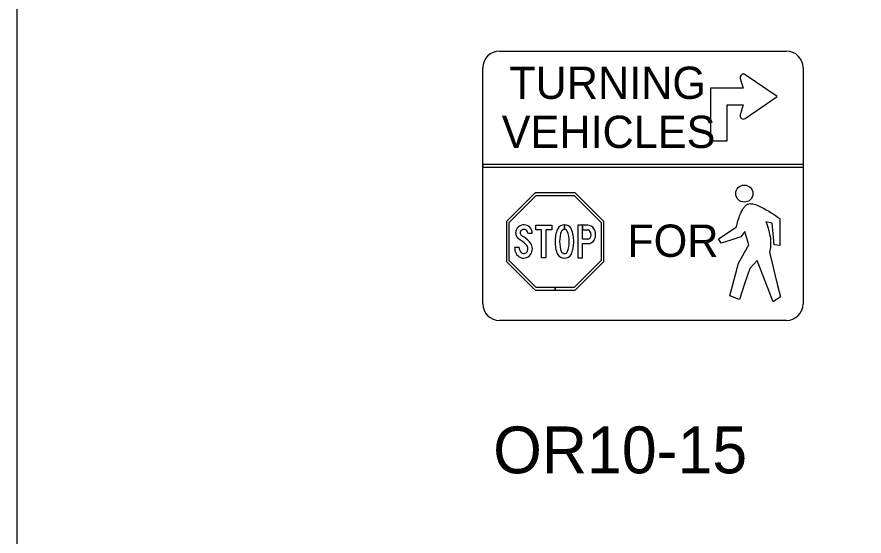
# Model space of a CAD drawing. Extents: x 42133 to 45533, y 41351 to 47951.
# Drawn here: x 42208.3 to 42344.1, y 43777.9 to 43861.1 of the extents above; entities that cross this region are included whole.
import ezdxf

# ---------------------------------------------------------------- set-up
doc = ezdxf.new("R2010")
doc.units = 0
doc.layers.add('P_ODOT_PLAN_Border', color=7, linetype='Continuous')
doc.layers.add('P_TRAF_SIGN_SignDetails', color=7, linetype='Continuous')

msp = doc.modelspace()

# ---------------------------------------------------------------- linework, layer by layer
at = {"layer": 'P_ODOT_PLAN_Border'}
msp.add_lwpolyline([(42208.34, 43601.35), (43808.34, 43601.35), (43808.34, 44601.35), (42208.34, 44601.35)], close=True, dxfattribs=at)
at = {"layer": 'P_TRAF_SIGN_SignDetails'}
for p, q in [((42285.66, 43855.65), (42331.62, 43855.65)), ((42282.97, 43815.17), (42282.97, 43852.95)), ((42334.31, 43852.95), (42334.31, 43815.17)), ((42282.98, 43837.55), (42282.98, 43836.99)), ((42282.98, 43837.55), (42334.31, 43837.55)), ((42334.31, 43836.99), (42282.98, 43836.99)), ((42334.31, 43837.55), (42334.31, 43836.99)), ((42296.06, 43827.07), (42296.06, 43827.8)), ((42296.06, 43827.8), (42296.06, 43827.07)), ((42296.06, 43827.07), (42296.06, 43827.8)), ((42296.06, 43827.8), (42296.06, 43827.07)), ((42290.19, 43826.49), (42290.9, 43826.49)), ((42290.19, 43826.49), (42290.9, 43826.49)), ((42290.19, 43826.49), (42290.9, 43826.49)), ((42288.81, 43824.18), (42288.08, 43824.18)), ((42288.81, 43824.18), (42288.08, 43824.18)), ((42288.81, 43824.18), (42288.08, 43824.18)), ((42331.62, 43812.47), (42285.66, 43812.47))]:
    msp.add_line(p, q, dxfattribs=at)
for points in [[(42325.01, 43844.85), (42330.13, 43848.36), (42325.01, 43851.87)], [(42325.01, 43844.85), (42330.13, 43848.36), (42325.01, 43851.87)], [(42325.01, 43844.85), (42330.13, 43848.36), (42325.01, 43851.87)], [(42324.22, 43851.29), (42324.71, 43849.7), (42319.44, 43849.7), (42319.44, 43841.27), (42322.12, 43841.27), (42322.12, 43847.03)], [(42324.22, 43851.29), (42324.71, 43849.7), (42319.44, 43849.7), (42319.44, 43841.27), (42322.12, 43841.27), (42322.12, 43847.03)], [(42324.22, 43851.29), (42324.71, 43849.7), (42319.44, 43849.7), (42319.44, 43841.27), (42322.12, 43841.27), (42322.12, 43847.03)], [(42322.12, 43847.03), (42324.71, 43847.03), (42324.22, 43845.43)], [(42322.12, 43847.03), (42324.71, 43847.03), (42324.22, 43845.43)], [(42322.12, 43847.03), (42324.71, 43847.03), (42324.22, 43845.43)], [(42299.81, 43827.74), (42298.22, 43827.74), (42298.22, 43822.55), (42298.93, 43822.55), (42298.93, 43824.8), (42299.81, 43824.8)], [(42298.93, 43827.74), (42298.22, 43827.74), (42298.22, 43822.55), (42298.93, 43822.55), (42298.93, 43824.8), (42299.81, 43824.8)], [(42298.93, 43827.74), (42298.22, 43827.74), (42298.22, 43822.55), (42298.93, 43822.55), (42298.93, 43824.8), (42299.81, 43824.8)], [(42299.81, 43827.74), (42298.93, 43827.74), (42298.93, 43827.01), (42299.81, 43827.01)], [(42299.81, 43825.52), (42298.93, 43825.52), (42298.93, 43827.74)], [(42299.81, 43827.74), (42298.93, 43827.74), (42298.93, 43827.01), (42299.81, 43827.01)], [(42299.81, 43825.52), (42298.93, 43825.52), (42298.93, 43827.74)], [(42299.81, 43825.52), (42298.93, 43825.52), (42298.93, 43827.01), (42299.81, 43827.01)]]:
    msp.add_lwpolyline(points, dxfattribs=at)
for points in [[(42297.78, 43817.37), (42302.35, 43821.94), (42302.35, 43828.35), (42297.78, 43832.92), (42291.37, 43832.92), (42286.8, 43828.35), (42286.8, 43821.94), (42291.37, 43817.37)], [(42294.58, 43817.37), (42294.58, 43817.76), (42291.53, 43817.76), (42287.19, 43822.1), (42287.19, 43828.19), (42291.53, 43832.53), (42297.62, 43832.53), (42301.96, 43828.19), (42301.96, 43822.1), (42297.62, 43817.76), (42294.58, 43817.76), (42294.58, 43817.37), (42297.78, 43817.37), (42302.35, 43821.94), (42302.35, 43828.35), (42297.78, 43832.92), (42291.37, 43832.92), (42286.8, 43828.35), (42286.8, 43821.94), (42291.37, 43817.37)], [(42297.78, 43817.37), (42302.35, 43821.94), (42302.35, 43828.35), (42297.78, 43832.92), (42291.37, 43832.92), (42286.8, 43828.35), (42286.8, 43821.94), (42291.37, 43817.37)], [(42287.19, 43822.1), (42287.19, 43828.19), (42291.53, 43832.53), (42297.62, 43832.53), (42301.96, 43828.19), (42301.96, 43822.1), (42297.62, 43817.76), (42291.53, 43817.76)], [(42320.73, 43825.55), (42323.6, 43827.46), (42323.67, 43827.76), (42323.78, 43828.19), (42323.85, 43828.44), (42323.93, 43828.71), (42324.03, 43828.99), (42324.13, 43829.28), (42324.25, 43829.56), (42324.37, 43829.84), (42324.51, 43830.11), (42324.59, 43830.24), (42324.66, 43830.36), (42324.74, 43830.48), (42324.83, 43830.59), (42324.91, 43830.7), (42325, 43830.8), (42325.09, 43830.89), (42325.19, 43830.96), (42325.29, 43831.04), (42325.39, 43831.1), (42325.44, 43831.13), (42325.5, 43831.15), (42325.63, 43831.19), (42325.77, 43831.21), (42325.93, 43831.2), (42326, 43831.2), (42326.09, 43831.19), (42326.27, 43831.16), (42326.46, 43831.11), (42326.65, 43831.05), (42327.07, 43830.89), (42327.49, 43830.7), (42327.71, 43830.59), (42327.93, 43830.48), (42328.37, 43830.24), (42328.79, 43829.99), (42329.19, 43829.74), (42329.56, 43829.5), (42329.88, 43829.29), (42330.36, 43828.96), (42330.55, 43828.82), (42330.55, 43826.65), (42330.55, 43824.48), (42329.67, 43824.63), (42329.49, 43826.37), (42329.33, 43828.1), (42328.34, 43828.3), (42328.47, 43827.95), (42328.59, 43827.6), (42328.69, 43827.26), (42328.79, 43826.92), (42328.87, 43826.59), (42328.94, 43826.26), (42329, 43825.94), (42329.05, 43825.62), (42329.08, 43825.31), (42329.1, 43825.02), (42329.1, 43824.73), (42329.1, 43824.59), (42329.09, 43824.45), (42329.07, 43824.18), (42329.03, 43823.93), (42328.98, 43823.69), (42328.91, 43823.46), (42329.34, 43821.67), (42329.78, 43819.88), (42330.22, 43818.09), (42330.66, 43816.3), (42329.48, 43815.47), (42328.84, 43817.12), (42328.2, 43818.78), (42327.57, 43820.43), (42326.93, 43822.09), (42325.75, 43820.83), (42324.93, 43818.34), (42324.11, 43815.85), (42322.55, 43816.42), (42323.25, 43819.04), (42323.96, 43821.67), (42325.6, 43824.6), (42324.97, 43826.76), (42324.31, 43825.89), (42322.74, 43825.38), (42321.18, 43824.86)], [(42320.73, 43825.55), (42323.6, 43827.46), (42323.67, 43827.76), (42323.78, 43828.19), (42323.85, 43828.44), (42323.93, 43828.71), (42324.03, 43828.99), (42324.13, 43829.28), (42324.25, 43829.56), (42324.37, 43829.84), (42324.51, 43830.11), (42324.59, 43830.24), (42324.66, 43830.36), (42324.74, 43830.48), (42324.83, 43830.59), (42324.91, 43830.7), (42325, 43830.8), (42325.09, 43830.89), (42325.19, 43830.96), (42325.29, 43831.04), (42325.39, 43831.1), (42325.44, 43831.13), (42325.5, 43831.15), (42325.63, 43831.19), (42325.77, 43831.21), (42325.93, 43831.2), (42326, 43831.2), (42326.09, 43831.19), (42326.27, 43831.16), (42326.46, 43831.11), (42326.65, 43831.05), (42327.07, 43830.89), (42327.49, 43830.7), (42327.71, 43830.59), (42327.93, 43830.48), (42328.37, 43830.24), (42328.79, 43829.99), (42329.19, 43829.74), (42329.56, 43829.5), (42329.88, 43829.29), (42330.36, 43828.96), (42330.55, 43828.82), (42330.55, 43826.65), (42330.55, 43824.48), (42329.67, 43824.63), (42329.49, 43826.37), (42329.33, 43828.1), (42328.34, 43828.3), (42328.47, 43827.95), (42328.59, 43827.6), (42328.69, 43827.26), (42328.79, 43826.92), (42328.87, 43826.59), (42328.94, 43826.26), (42329, 43825.94), (42329.05, 43825.62), (42329.08, 43825.31), (42329.1, 43825.02), (42329.1, 43824.73), (42329.1, 43824.59), (42329.09, 43824.45), (42329.07, 43824.18), (42329.03, 43823.93), (42328.98, 43823.69), (42328.91, 43823.46), (42329.34, 43821.67), (42329.78, 43819.88), (42330.22, 43818.09), (42330.66, 43816.3), (42329.48, 43815.47), (42328.84, 43817.12), (42328.2, 43818.78), (42327.57, 43820.43), (42326.93, 43822.09), (42325.75, 43820.83), (42324.93, 43818.34), (42324.11, 43815.85), (42322.55, 43816.42), (42323.25, 43819.04), (42323.96, 43821.67), (42325.6, 43824.6), (42324.97, 43826.76), (42324.31, 43825.89), (42322.74, 43825.38), (42321.18, 43824.86)], [(42320.73, 43825.55), (42323.6, 43827.46), (42323.67, 43827.76), (42323.78, 43828.19), (42323.85, 43828.44), (42323.93, 43828.71), (42324.03, 43828.99), (42324.13, 43829.28), (42324.25, 43829.56), (42324.37, 43829.84), (42324.51, 43830.11), (42324.59, 43830.24), (42324.66, 43830.36), (42324.74, 43830.48), (42324.83, 43830.59), (42324.91, 43830.7), (42325, 43830.8), (42325.09, 43830.89), (42325.19, 43830.96), (42325.29, 43831.04), (42325.39, 43831.1), (42325.44, 43831.13), (42325.5, 43831.15), (42325.63, 43831.19), (42325.77, 43831.21), (42325.93, 43831.2), (42326, 43831.2), (42326.09, 43831.19), (42326.27, 43831.16), (42326.46, 43831.11), (42326.65, 43831.05), (42327.07, 43830.89), (42327.49, 43830.7), (42327.71, 43830.59), (42327.93, 43830.48), (42328.37, 43830.24), (42328.79, 43829.99), (42329.19, 43829.74), (42329.56, 43829.5), (42329.88, 43829.29), (42330.36, 43828.96), (42330.55, 43828.82), (42330.55, 43826.65), (42330.55, 43824.48), (42329.67, 43824.63), (42329.49, 43826.37), (42329.33, 43828.1), (42328.34, 43828.3), (42328.47, 43827.95), (42328.59, 43827.6), (42328.69, 43827.26), (42328.79, 43826.92), (42328.87, 43826.59), (42328.94, 43826.26), (42329, 43825.94), (42329.05, 43825.62), (42329.08, 43825.31), (42329.1, 43825.02), (42329.1, 43824.73), (42329.1, 43824.59), (42329.09, 43824.45), (42329.07, 43824.18), (42329.03, 43823.93), (42328.98, 43823.69), (42328.91, 43823.46), (42329.34, 43821.67), (42329.78, 43819.88), (42330.22, 43818.09), (42330.66, 43816.3), (42329.48, 43815.47), (42328.84, 43817.12), (42328.2, 43818.78), (42327.57, 43820.43), (42326.93, 43822.09), (42325.75, 43820.83), (42324.93, 43818.34), (42324.11, 43815.85), (42322.55, 43816.42), (42323.25, 43819.04), (42323.96, 43821.67), (42325.6, 43824.6), (42324.97, 43826.76), (42324.31, 43825.89), (42322.74, 43825.38), (42321.18, 43824.86)], [(42292.39, 43827.01), (42291.45, 43827.01), (42291.45, 43827.74), (42294.05, 43827.74), (42294.05, 43827.01), (42293.1, 43827.01), (42293.1, 43822.55), (42292.39, 43822.55)], [(42292.39, 43827.01), (42291.45, 43827.01), (42291.45, 43827.74), (42294.05, 43827.74), (42294.05, 43827.01), (42293.1, 43827.01), (42293.1, 43822.55), (42292.39, 43822.55)], [(42292.39, 43827.01), (42291.45, 43827.01), (42291.45, 43827.74), (42294.05, 43827.74), (42294.05, 43827.01), (42293.1, 43827.01), (42293.1, 43822.55), (42292.39, 43822.55)]]:
    msp.add_lwpolyline(points, close=True, dxfattribs=at)
msp.add_circle((42324.88, 43832.82), 1.37, dxfattribs=at)
msp.add_circle((42324.88, 43832.82), 1.37, dxfattribs=at)
msp.add_circle((42324.88, 43832.82), 1.37, dxfattribs=at)
for centre, radius, start, end in [((42285.66, 43852.96), 2.69, 90, 180), ((42331.62, 43852.96), 2.69, 0, 90), ((42324.72, 43851.44), 0.52, 55.6003, 197.0573), ((42324.72, 43851.44), 0.52, 55.6003, 197.0573), ((42324.72, 43851.44), 0.52, 55.6003, 197.0573), ((42324.72, 43845.28), 0.52, 162.9427, 304.3997), ((42324.72, 43845.28), 0.52, 162.9427, 304.3997), ((42324.72, 43845.28), 0.52, 162.9427, 304.3997), ((42285.66, 43815.17), 2.69, 180, 270), ((42331.62, 43815.17), 2.69, 270, 0)]:
    msp.add_arc(centre, radius, start, end, dxfattribs=at)
for centre, major_axis, start_param, end_param in [((42289.57, 43826.46), (0, 1.35), 4.736267, 7.790596), ((42289.57, 43826.46), (0, 1.35), 4.736267, 7.790596), ((42289.57, 43826.46), (0, 1.35), 4.736267, 7.790596), ((42296.02, 43826.58), (0, 1.22), 6.248265, 7.383959), ((42296.02, 43826.58), (0, 1.22), 6.248265, 7.383959), ((42296.02, 43826.58), (0, 1.22), 6.248265, 7.383959), ((42296.1, 43826.58), (0, 1.22), 5.182411, 6.318105), ((42296.1, 43826.58), (0, 1.22), 5.182411, 6.317893), ((42296.1, 43826.58), (0, 1.22), 5.182411, 6.317893), ((42299.79, 43826.57), (0, 1.17), 5.276851, 6.259896), ((42299.79, 43826.57), (0, 1.17), 5.276851, 6.259896), ((42299.79, 43826.57), (0, 1.17), 5.276851, 6.259896), ((42289.44, 43826.5), (0, 1.21), 1.534831, 2.511766), ((42289.44, 43826.5), (0, 1.21), 1.534831, 2.511766), ((42289.44, 43826.5), (0, 1.21), 1.534831, 2.511766), ((42289.49, 43826.52), (0, 0.522), 0.87378, 2.656959), ((42289.49, 43826.52), (0, 0.522), 0.87378, 2.656959), ((42289.49, 43826.52), (0, 0.522), 0.87378, 2.656959), ((42289.56, 43826.44), (0, 0.633), 4.786904, 7.140738), ((42289.56, 43826.44), (0, 0.633), 4.786904, 7.140738), ((42289.56, 43826.44), (0, 0.633), 4.786904, 7.140738), ((42286.89, 43821.69), (0, 4.98), 5.462886, 5.782242), ((42286.89, 43821.69), (0, 4.98), 5.462886, 5.782242), ((42286.89, 43821.69), (0, 4.98), 5.462886, 5.782242), ((42299.41, 43825.23), (0, 4.92), 1.174158, 1.59042), ((42299.41, 43825.23), (0, 4.92), 1.174158, 1.59042), ((42299.41, 43825.23), (0, 4.92), 1.174158, 1.59042), ((42299.09, 43825.31), (0, 3.86), 1.169623, 1.616135), ((42299.09, 43825.31), (0, 3.86), 1.169623, 1.616135), ((42299.09, 43825.31), (0, 3.86), 1.169623, 1.616135), ((42296.03, 43826.55), (0, 0.522), 6.22959, 7.30809), ((42296.03, 43826.55), (0, 0.522), 6.22959, 7.30809), ((42296.03, 43826.55), (0, 0.522), 6.22959, 7.30809), ((42296.08, 43826.55), (0, 0.522), 5.258281, 6.33678), ((42296.08, 43826.55), (0, 0.522), 5.258281, 6.336283), ((42296.08, 43826.55), (0, 0.522), 5.258281, 6.336283), ((42293.02, 43825.31), (0, 3.86), 4.667051, 5.113562), ((42293.02, 43825.31), (0, 3.86), 4.667051, 5.113562), ((42293.02, 43825.31), (0, 3.86), 4.667051, 5.113562), ((42292.71, 43825.23), (0, 4.92), 4.692766, 5.109028), ((42292.71, 43825.23), (0, 4.92), 4.692766, 5.109028), ((42292.71, 43825.23), (0, 4.92), 4.692766, 5.109028), ((42299.77, 43826.54), (0, 0.478), 5.344449, 6.183368), ((42299.77, 43826.54), (0, 0.478), 5.344449, 6.183368), ((42299.77, 43826.54), (0, 0.478), 5.344449, 6.183368), ((42299.37, 43826.25), (0, 0.973), 4.048017, 5.334419), ((42299.37, 43826.25), (0, 0.973), 4.048017, 5.334419), ((42299.37, 43826.25), (0, 0.973), 4.048017, 5.334419), ((42299.34, 43826.23), (0, 1.74), 4.228611, 5.30173), ((42299.34, 43826.23), (0, 1.74), 4.228611, 5.30173), ((42299.34, 43826.23), (0, 1.74), 4.228611, 5.30173), ((42286.27, 43820.9), (0, 5.25), 5.515137, 5.786988), ((42286.27, 43820.9), (0, 5.25), 5.515137, 5.786988), ((42286.27, 43820.9), (0, 5.25), 5.515137, 5.786988), ((42289.33, 43823.97), (0, 0.898), 4.254409, 5.632398), ((42289.33, 43823.97), (0, 0.898), 4.254409, 5.632398), ((42289.33, 43823.97), (0, 0.898), 4.254409, 5.632398), ((42289.34, 43823.96), (0, 1.61), 4.260987, 5.485755), ((42289.34, 43823.96), (0, 1.61), 4.260987, 5.485755), ((42289.34, 43823.96), (0, 1.61), 4.260987, 5.485755), ((42299.41, 43825.04), (0, 4.92), 1.551173, 1.967435), ((42299.41, 43825.04), (0, 4.92), 1.551173, 1.967435), ((42299.41, 43825.04), (0, 4.92), 1.551173, 1.967435), ((42299.09, 43824.96), (0, 3.86), 1.525458, 1.97197), ((42299.09, 43824.96), (0, 3.86), 1.525458, 1.97197), ((42299.09, 43824.96), (0, 3.86), 1.525458, 1.97197), ((42293.02, 43824.96), (0, 3.86), 4.311216, 4.757727), ((42293.02, 43824.96), (0, 3.86), 4.311216, 4.757727), ((42293.02, 43824.96), (0, 3.86), 4.311216, 4.757727), ((42292.71, 43825.04), (0, 4.92), 4.31575, 4.732012), ((42292.71, 43825.04), (0, 4.92), 4.31575, 4.732012), ((42292.71, 43825.04), (0, 4.92), 4.31575, 4.732012), ((42299.83, 43825.91), (0, 0.389), 3.082992, 3.98323), ((42299.83, 43825.91), (0, 0.389), 3.082992, 3.98323), ((42299.83, 43825.91), (0, 0.389), 3.082992, 3.98323), ((42299.83, 43825.97), (0, 1.17), 3.128753, 4.226983), ((42299.83, 43825.97), (0, 1.17), 3.128753, 4.226983), ((42299.83, 43825.97), (0, 1.17), 3.128753, 4.226983), ((42289.75, 43824.1), (0, 1.7), 1.526364, 2.701682), ((42289.75, 43824.1), (0, 1.7), 1.526364, 2.701682), ((42289.75, 43824.1), (0, 1.7), 1.526364, 2.701682), ((42289.82, 43824.13), (0, 1.03), 1.524757, 2.28214), ((42289.82, 43824.13), (0, 1.03), 1.524757, 2.28214), ((42289.82, 43824.13), (0, 1.03), 1.524757, 2.28214), ((42289.55, 43823.87), (0, 0.658), 2.261787, 4.23006), ((42289.55, 43823.87), (0, 0.658), 2.261787, 4.23006), ((42289.55, 43823.87), (0, 0.658), 2.261787, 4.23006), ((42296.03, 43823.72), (0, 0.522), 2.116688, 3.195188), ((42296.03, 43823.72), (0, 0.522), 2.116688, 3.195188), ((42296.03, 43823.72), (0, 0.522), 2.116688, 3.195188), ((42296.08, 43823.72), (0, 0.522), 3.087997, 4.166497), ((42296.08, 43823.72), (0, 0.522), 3.087997, 4.166497), ((42296.08, 43823.72), (0, 0.522), 3.087997, 4.166497), ((42289.52, 43823.89), (0, 1.41), 2.786047, 4.251692), ((42289.52, 43823.89), (0, 1.41), 2.786047, 4.251692), ((42289.52, 43823.89), (0, 1.41), 2.786047, 4.251692), ((42296.02, 43823.69), (0, 1.22), 2.040819, 3.176513), ((42296.02, 43823.69), (0, 1.22), 2.040819, 3.176513), ((42296.02, 43823.69), (0, 1.22), 2.040819, 3.176513), ((42296.1, 43823.69), (0, 1.22), 3.106673, 4.242367), ((42296.1, 43823.69), (0, 1.22), 3.106673, 4.242367), ((42296.1, 43823.69), (0, 1.22), 3.106673, 4.242367)]:
    msp.add_ellipse(centre, major_axis=major_axis, ratio=0.984612, start_param=start_param, end_param=end_param, dxfattribs=at)

# ---------------------------------------------------------------- texts
for s, height, p in [('TURNING', 5.176, (42287.21, 43847.99)), ('VEHICLES', 5.176, (42286.01, 43840.13)), ('FOR', 5.176, (42306.13, 43822.68)), ('OR10-15', 7.5, (42284.64, 43788))]:
    msp.add_text(s, height=height, dxfattribs=at).set_placement(p)

doc.saveas('drawing.dxf')
